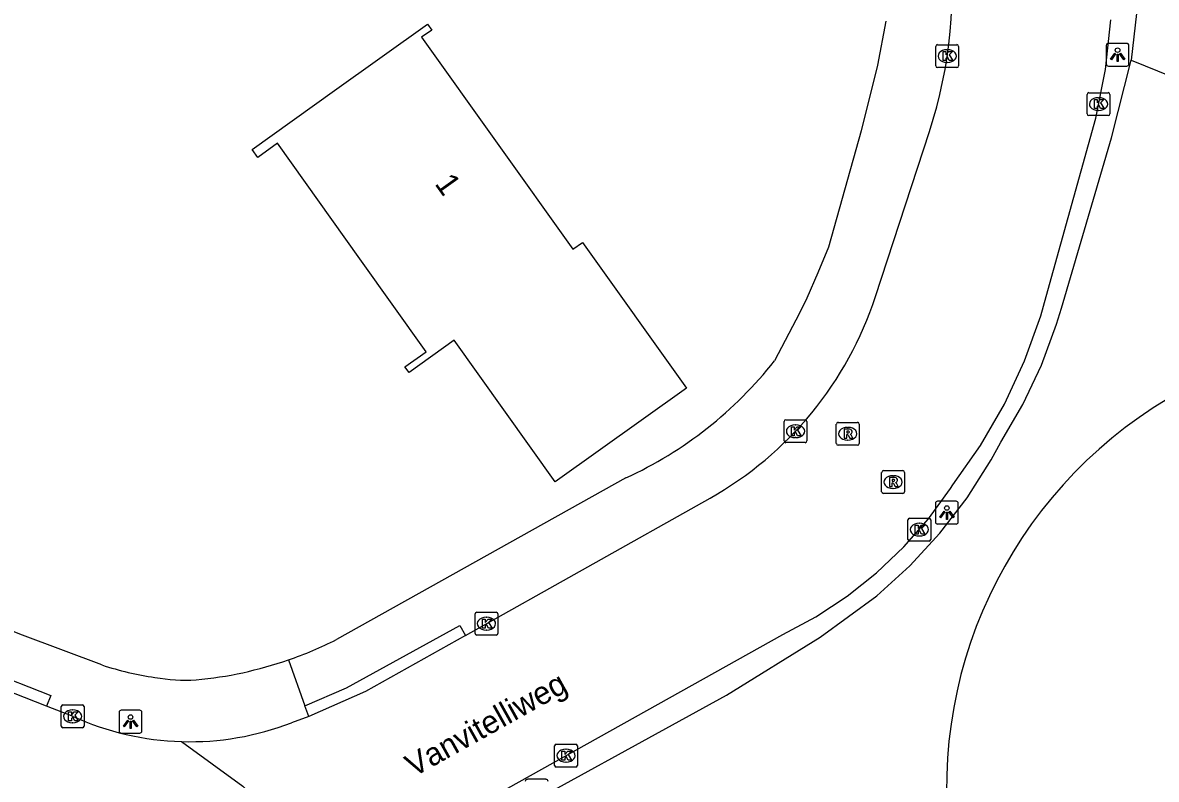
# Model space of a CAD drawing. Extents: x 159353 to 160616, y 385893 to 387321.
# Drawn here: x 160452.32 to 160501.96, y 386532.54 to 386565.68 of the extents above; entities that cross this region are included whole.
import ezdxf

# ---------------------------------------------------------------- set-up
doc = ezdxf.new("R2010")
doc.units = 0
for name, color, linetype in [('IMGEO_Berm_groen', 7, 'Continuous'), ('IMGEO_Groenvoorziening', 7, 'Continuous'), ('IMGEO_Kolk', 7, 'Continuous'), ('IMGEO_Lichtpunt', 7, 'Continuous'), ('IMGEO_Openbare_ruimte_label', 7, 'Continuous'), ('IMGEO_Pand', 7, 'Continuous'), ('IMGEO_Pand_nummerreeks', 7, 'Continuous'), ('IMGEO_Rijbaan_lokaal_open', 7, 'Continuous'), ('IMGEO_Rioolput', 7, 'Continuous'), ('IMGEO_Voetpad_open', 7, 'Continuous')]:
    doc.layers.add(name, color=color, linetype=linetype)

msp = doc.modelspace()

# ---------------------------------------------------------------- linework, layer by layer
at = {"layer": 'IMGEO_Berm_groen'}
msp.add_lwpolyline([(160500.855, 386564.033), (160505.545, 386562.139)], dxfattribs=at)
at = {"layer": 'IMGEO_Groenvoorziening'}
msp.add_arc((160512.612, 386532.155), 19.838, 116.3617, 184.927, dxfattribs=at)
at = {"layer": 'IMGEO_Kolk'}
for p, q in [((160492.379, 386564.715), (160493.231, 386564.715)), ((160492.304, 386563.789), (160492.304, 386564.641)), ((160492.792, 386564.495), (160492.817, 386564.495)), ((160493.305, 386564.641), (160493.305, 386563.789)), ((160492.815, 386563.935), (160492.79, 386563.935)), ((160493.231, 386563.715), (160492.379, 386563.715)), ((160498.929, 386561.687), (160498.929, 386562.539)), ((160499.004, 386562.613), (160499.856, 386562.613)), ((160499.417, 386562.393), (160499.442, 386562.393)), ((160499.93, 386562.539), (160499.93, 386561.687)), ((160499.44, 386561.833), (160499.415, 386561.833)), ((160499.856, 386561.613), (160499.004, 386561.613)), ((160485.661, 386547.36), (160485.661, 386548.212)), ((160485.736, 386548.286), (160486.588, 386548.286)), ((160486.149, 386548.066), (160486.174, 386548.066)), ((160486.662, 386548.212), (160486.662, 386547.36)), ((160486.172, 386547.506), (160486.147, 386547.506)), ((160486.588, 386547.286), (160485.736, 386547.286)), ((160491.085, 386543.052), (160491.085, 386543.904)), ((160491.16, 386543.978), (160492.012, 386543.978)), ((160492.086, 386543.904), (160492.086, 386543.052)), ((160491.573, 386543.758), (160491.598, 386543.758)), ((160492.012, 386542.978), (160491.16, 386542.978)), ((160491.596, 386543.198), (160491.571, 386543.198)), ((160472.129, 386538.934), (160472.129, 386539.786)), ((160472.204, 386539.86), (160473.056, 386539.86)), ((160472.617, 386539.64), (160472.642, 386539.64)), ((160473.13, 386539.786), (160473.13, 386538.934)), ((160472.64, 386539.08), (160472.615, 386539.08)), ((160473.056, 386538.86), (160472.204, 386538.86)), ((160454.009, 386534.876), (160454.009, 386535.728)), ((160454.084, 386535.802), (160454.936, 386535.802)), ((160454.497, 386535.582), (160454.522, 386535.582)), ((160455.01, 386535.728), (160455.01, 386534.876)), ((160454.52, 386535.022), (160454.495, 386535.022)), ((160454.936, 386534.802), (160454.084, 386534.802)), ((160475.613, 386533.152), (160475.613, 386534.004)), ((160475.688, 386534.078), (160476.54, 386534.078)), ((160476.614, 386534.004), (160476.614, 386533.152)), ((160476.101, 386533.858), (160476.126, 386533.858)), ((160476.54, 386533.078), (160475.688, 386533.078)), ((160476.124, 386533.298), (160476.099, 386533.298))]:
    msp.add_line(p, q, dxfattribs=at)
for points in [[(160492.379, 386564.715), (160493.231, 386564.715)], [(160492.304, 386563.789), (160492.304, 386564.641)], [(160492.625, 386564.415), (160492.748, 386564.415), (160492.748, 386564.264), (160492.878, 386564.415), (160493.042, 386564.415), (160492.896, 386564.264), (160493.049, 386564.015), (160492.897, 386564.015), (160492.812, 386564.179), (160492.748, 386564.112), (160492.748, 386564.015), (160492.625, 386564.015), (160492.625, 386564.415)], [(160493.305, 386564.641), (160493.305, 386563.789)], [(160493.231, 386563.715), (160492.379, 386563.715)], [(160498.929, 386561.687), (160498.929, 386562.539)], [(160499.004, 386562.613), (160499.856, 386562.613)], [(160499.25, 386562.313), (160499.373, 386562.313), (160499.373, 386562.162), (160499.503, 386562.313), (160499.667, 386562.313), (160499.521, 386562.162), (160499.674, 386561.913), (160499.522, 386561.913), (160499.437, 386562.077), (160499.373, 386562.01), (160499.373, 386561.913), (160499.25, 386561.913), (160499.25, 386562.313)], [(160499.93, 386562.539), (160499.93, 386561.687)], [(160499.856, 386561.613), (160499.004, 386561.613)], [(160485.661, 386547.36), (160485.661, 386548.212)], [(160485.736, 386548.286), (160486.588, 386548.286)], [(160485.982, 386547.986), (160486.105, 386547.986), (160486.105, 386547.835), (160486.235, 386547.986), (160486.399, 386547.986), (160486.253, 386547.835), (160486.406, 386547.586), (160486.254, 386547.586), (160486.169, 386547.75), (160486.105, 386547.683), (160486.105, 386547.586), (160485.982, 386547.586), (160485.982, 386547.986)], [(160486.662, 386548.212), (160486.662, 386547.36)], [(160486.588, 386547.286), (160485.736, 386547.286)], [(160491.085, 386543.052), (160491.085, 386543.904)], [(160491.16, 386543.978), (160492.012, 386543.978)], [(160492.086, 386543.904), (160492.086, 386543.052)], [(160491.406, 386543.678), (160491.529, 386543.678), (160491.529, 386543.527), (160491.659, 386543.678), (160491.823, 386543.678), (160491.677, 386543.527), (160491.83, 386543.278), (160491.678, 386543.278), (160491.593, 386543.442), (160491.529, 386543.375), (160491.529, 386543.278), (160491.406, 386543.278), (160491.406, 386543.678)], [(160492.012, 386542.978), (160491.16, 386542.978)], [(160472.129, 386538.934), (160472.129, 386539.786)], [(160472.204, 386539.86), (160473.056, 386539.86)], [(160472.45, 386539.56), (160472.573, 386539.56), (160472.573, 386539.409), (160472.703, 386539.56), (160472.867, 386539.56), (160472.721, 386539.409), (160472.874, 386539.16), (160472.722, 386539.16), (160472.637, 386539.324), (160472.573, 386539.257), (160472.573, 386539.16), (160472.45, 386539.16), (160472.45, 386539.56)], [(160473.13, 386539.786), (160473.13, 386538.934)], [(160473.056, 386538.86), (160472.204, 386538.86)], [(160454.009, 386534.876), (160454.009, 386535.728)], [(160454.084, 386535.802), (160454.936, 386535.802)], [(160454.33, 386535.502), (160454.453, 386535.502), (160454.453, 386535.351), (160454.583, 386535.502), (160454.747, 386535.502), (160454.601, 386535.351), (160454.754, 386535.102), (160454.602, 386535.102), (160454.517, 386535.266), (160454.453, 386535.199), (160454.453, 386535.102), (160454.33, 386535.102), (160454.33, 386535.502)], [(160455.01, 386535.728), (160455.01, 386534.876)], [(160454.936, 386534.802), (160454.084, 386534.802)], [(160475.613, 386533.152), (160475.613, 386534.004)], [(160475.688, 386534.078), (160476.54, 386534.078)], [(160476.614, 386534.004), (160476.614, 386533.152)], [(160475.934, 386533.778), (160476.057, 386533.778), (160476.057, 386533.627), (160476.187, 386533.778), (160476.351, 386533.778), (160476.205, 386533.627), (160476.358, 386533.378), (160476.206, 386533.378), (160476.121, 386533.542), (160476.057, 386533.475), (160476.057, 386533.378), (160475.934, 386533.378), (160475.934, 386533.778)], [(160476.54, 386533.078), (160475.688, 386533.078)]]:
    msp.add_lwpolyline(points, dxfattribs=at)
for centre, start, end in [((160492.381, 386564.639), 91.552, 178.448), ((160492.381, 386564.639), 91.552, 178.448), ((160493.229, 386564.639), 1.552, 88.448), ((160493.229, 386564.639), 1.552, 88.448), ((160492.381, 386563.791), 181.552, 268.448), ((160492.381, 386563.791), 181.552, 268.448), ((160493.229, 386563.791), 271.552, 358.448), ((160493.229, 386563.791), 271.552, 358.448), ((160499.006, 386562.537), 91.552, 178.448), ((160499.006, 386562.537), 91.552, 178.448), ((160499.854, 386562.537), 1.552, 88.448), ((160499.854, 386562.537), 1.552, 88.448), ((160499.006, 386561.689), 181.552, 268.448), ((160499.006, 386561.689), 181.552, 268.448), ((160499.854, 386561.689), 271.552, 358.448), ((160499.854, 386561.689), 271.552, 358.448), ((160485.738, 386548.21), 91.552, 178.448), ((160485.738, 386548.21), 91.552, 178.448), ((160486.586, 386548.21), 1.552, 88.448), ((160486.586, 386548.21), 1.552, 88.448), ((160485.738, 386547.362), 181.552, 268.448), ((160485.738, 386547.362), 181.552, 268.448), ((160486.586, 386547.362), 271.552, 358.448), ((160486.586, 386547.362), 271.552, 358.448), ((160491.162, 386543.902), 91.552, 178.448), ((160491.162, 386543.902), 91.552, 178.448), ((160492.01, 386543.902), 1.552, 88.448), ((160492.01, 386543.902), 1.552, 88.448), ((160491.162, 386543.054), 181.552, 268.448), ((160491.162, 386543.054), 181.552, 268.448), ((160492.01, 386543.054), 271.552, 358.448), ((160492.01, 386543.054), 271.552, 358.448), ((160472.206, 386539.784), 91.552, 178.448), ((160472.206, 386539.784), 91.552, 178.448), ((160473.054, 386539.784), 1.552, 88.448), ((160473.054, 386539.784), 1.552, 88.448), ((160472.206, 386538.936), 181.552, 268.448), ((160472.206, 386538.936), 181.552, 268.448), ((160473.054, 386538.936), 271.552, 358.448), ((160473.054, 386538.936), 271.552, 358.448), ((160454.086, 386535.726), 91.552, 178.448), ((160454.086, 386535.726), 91.552, 178.448), ((160454.934, 386535.726), 1.552, 88.448), ((160454.934, 386535.726), 1.552, 88.448), ((160454.086, 386534.878), 181.552, 268.448), ((160454.086, 386534.878), 181.552, 268.448), ((160454.934, 386534.878), 271.552, 358.448), ((160454.934, 386534.878), 271.552, 358.448), ((160475.69, 386534.002), 91.552, 178.448), ((160475.69, 386534.002), 91.552, 178.448), ((160476.538, 386534.002), 1.552, 88.448), ((160476.538, 386534.002), 1.552, 88.448), ((160475.69, 386533.154), 181.552, 268.448), ((160475.69, 386533.154), 181.552, 268.448), ((160476.538, 386533.154), 271.552, 358.448), ((160476.538, 386533.154), 271.552, 358.448)]:
    msp.add_arc(centre, 0.0765, start, end, dxfattribs=at)
for centre, major_axis, ratio, start_param, end_param in [((160492.791, 386564.215), (-0.387, 0.002), 0.722429, 4.712389, 7.853982), ((160492.816, 386564.215), (-0.39, 0.002), 0.717154, 1.570796, 4.712389), ((160499.416, 386562.113), (-0.387, 0.002), 0.722429, 4.712389, 7.853982), ((160499.441, 386562.113), (-0.39, 0.002), 0.717154, 1.570796, 4.712389), ((160486.148, 386547.786), (-0.387, 0.002), 0.722429, 4.712389, 7.853982), ((160486.173, 386547.786), (-0.39, 0.002), 0.717154, 1.570796, 4.712389), ((160491.572, 386543.478), (-0.387, 0.002), 0.722429, 4.712389, 7.853982), ((160491.597, 386543.478), (-0.39, 0.002), 0.717154, 1.570796, 4.712389), ((160472.616, 386539.36), (-0.387, 0.002), 0.722429, 4.712389, 7.853982), ((160472.641, 386539.36), (-0.39, 0.002), 0.717154, 1.570796, 4.712389), ((160454.496, 386535.302), (-0.387, 0.002), 0.722429, 4.712389, 7.853982), ((160454.521, 386535.302), (-0.39, 0.002), 0.717154, 1.570796, 4.712389), ((160476.1, 386533.578), (-0.387, 0.002), 0.722429, 4.712389, 7.853982), ((160476.125, 386533.578), (-0.39, 0.002), 0.717154, 1.570796, 4.712389)]:
    msp.add_ellipse(centre, major_axis=major_axis, ratio=ratio, start_param=start_param, end_param=end_param, dxfattribs=at)
at = {"layer": 'IMGEO_Lichtpunt'}
for p, q in [((160500.668, 386564.773), (160499.86, 386564.773)), ((160500.668, 386564.773), (160499.86, 386564.773)), ((160499.766, 386564.678), (160499.766, 386563.871)), ((160499.766, 386564.678), (160499.766, 386563.871)), ((160500.762, 386563.871), (160500.762, 386564.678)), ((160500.762, 386563.871), (160500.762, 386564.678)), ((160499.86, 386563.777), (160500.668, 386563.777)), ((160499.86, 386563.777), (160500.668, 386563.777)), ((160492.291, 386544.625), (160492.291, 386543.818)), ((160492.291, 386544.625), (160492.291, 386543.818)), ((160493.193, 386544.72), (160492.385, 386544.72)), ((160493.193, 386544.72), (160492.385, 386544.72)), ((160493.287, 386543.818), (160493.287, 386544.625)), ((160493.287, 386543.818), (160493.287, 386544.625)), ((160492.385, 386543.724), (160493.193, 386543.724)), ((160492.385, 386543.724), (160493.193, 386543.724)), ((160456.547, 386535.471), (160456.547, 386534.664)), ((160456.547, 386535.471), (160456.547, 386534.664)), ((160457.449, 386535.566), (160456.641, 386535.566)), ((160457.449, 386535.566), (160456.641, 386535.566)), ((160457.543, 386534.664), (160457.543, 386535.471)), ((160457.543, 386534.664), (160457.543, 386535.471)), ((160456.641, 386534.57), (160457.449, 386534.57)), ((160456.641, 386534.57), (160457.449, 386534.57)), ((160475.233, 386532.542), (160474.425, 386532.542)), ((160475.233, 386532.542), (160474.425, 386532.542))]:
    msp.add_line(p, q, dxfattribs=at)
for points in [[(160500.14, 386564.342), (160500.179, 386564.314), (160499.991, 386564.052), (160499.953, 386564.079), (160500.14, 386564.342)], [(160500.242, 386564.294), (160500.289, 386564.294), (160500.289, 386563.972), (160500.242, 386563.972), (160500.242, 386564.294)], [(160500.352, 386564.314), (160500.39, 386564.341), (160500.577, 386564.079), (160500.538, 386564.051), (160500.352, 386564.314)], [(160492.665, 386544.289), (160492.704, 386544.261), (160492.516, 386543.999), (160492.478, 386544.026), (160492.665, 386544.289)], [(160492.767, 386544.241), (160492.814, 386544.241), (160492.814, 386543.919), (160492.767, 386543.919), (160492.767, 386544.241)], [(160492.877, 386544.261), (160492.915, 386544.288), (160493.102, 386544.026), (160493.063, 386543.998), (160492.877, 386544.261)], [(160456.921, 386535.135), (160456.96, 386535.107), (160456.772, 386534.845), (160456.734, 386534.872), (160456.921, 386535.135)], [(160457.023, 386535.087), (160457.07, 386535.087), (160457.07, 386534.765), (160457.023, 386534.765), (160457.023, 386535.087)], [(160457.133, 386535.107), (160457.171, 386535.134), (160457.358, 386534.872), (160457.319, 386534.844), (160457.133, 386535.107)]]:
    msp.add_lwpolyline(points, dxfattribs=at)
for centre in [(160500.265, 386564.476), (160492.79, 386544.423), (160457.046, 386535.269)]:
    msp.add_circle(centre, 0.0994, dxfattribs=at)
for centre, start, end in [((160499.86, 386564.678), 90, 180), ((160499.86, 386564.678), 90, 180), ((160500.668, 386564.678), 0, 90), ((160500.668, 386564.678), 0, 90), ((160499.86, 386563.871), 180, 270), ((160499.86, 386563.871), 180, 270), ((160500.668, 386563.871), 270, 0), ((160500.668, 386563.871), 270, 360), ((160492.385, 386544.625), 90, 180), ((160492.385, 386544.625), 90, 180), ((160493.193, 386544.625), 0, 90), ((160493.193, 386544.625), 0, 90), ((160492.385, 386543.818), 180, 270), ((160492.385, 386543.818), 180, 270), ((160493.193, 386543.818), 270, 0), ((160493.193, 386543.818), 270, 360), ((160456.641, 386535.471), 90, 180), ((160456.641, 386535.471), 90, 180), ((160457.449, 386535.471), 0, 90), ((160457.449, 386535.471), 0, 90), ((160456.641, 386534.664), 180, 270), ((160456.641, 386534.664), 180, 270), ((160457.449, 386534.664), 270, 0), ((160457.449, 386534.664), 270, 360), ((160474.425, 386532.447), 90, 180), ((160474.425, 386532.447), 90, 180), ((160475.233, 386532.447), 0, 90), ((160475.233, 386532.447), 0, 90)]:
    msp.add_arc(centre, 0.0946, start, end, dxfattribs=at)
at = {"layer": 'IMGEO_Pand'}
msp.add_lwpolyline([(160481.383, 386549.671), (160475.64, 386545.575), (160471.222, 386551.771), (160469.238, 386550.356), (160469.061, 386550.604), (160469.991, 386551.267), (160467.088, 386555.338), (160463.481, 386560.397), (160462.612, 386559.777), (160462.365, 386560.123), (160465.983, 386562.703), (160470.053, 386565.606), (160470.231, 386565.356), (160469.788, 386565.041), (160476.411, 386555.754), (160476.831, 386556.054), (160481.383, 386549.671)], dxfattribs=at)
at = {"layer": 'IMGEO_Rijbaan_lokaal_open'}
for points in [[(160471.578, 386531.045), (160485.611, 386538.886), (160487.056, 386539.663), (160488.426, 386540.566), (160489.71, 386541.588), (160490.898, 386542.721), (160491.979, 386543.955), (160492.947, 386545.281), (160493.051, 386545.44), (160494.258, 386547.155), (160495.307, 386548.971), (160496.19, 386550.874), (160496.899, 386552.847), (160497.143, 386553.692), (160499.305, 386561.495), (160499.736, 386563.63), (160499.974, 386565.796)], [(160489.664, 386553.684), (160492.025, 386560.911)], [(160471.713, 386538.842), (160482.421, 386544.86)], [(160471.713, 386538.842), (160467.339, 386536.385), (160464.85, 386535.292)], [(160453.369, 386535.75), (160447.723, 386537.97)], [(160454.527, 386535.295), (160453.369, 386535.75)], [(160464.85, 386535.292), (160464.092, 386535.021)], [(160459.282, 386534.194), (160461.957, 386532.24), (160465.112, 386529.085), (160466.537, 386527.508), (160467.934, 386525.124)]]:
    msp.add_lwpolyline(points, dxfattribs=at)
for centre, radius, start, end in [((160472.727, 386567.216), 20.302, 341.906, 32.1701), ((160474.725, 386558.562), 15.716, 299.3226, 341.9171), ((160459.634, 386546.531), 12.342, 245.5591, 268.3672), ((160459.631, 386546.564), 12.375, 268.3831, 291.1283)]:
    msp.add_arc(centre, radius, start, end, dxfattribs=at)
at = {"layer": 'IMGEO_Rioolput'}
for p, q in [((160487.949, 386547.25), (160487.949, 386548.102)), ((160488.024, 386548.176), (160488.876, 386548.176)), ((160488.437, 386547.956), (160488.462, 386547.956)), ((160488.95, 386548.102), (160488.95, 386547.25)), ((160488.46, 386547.396), (160488.435, 386547.396)), ((160488.876, 386547.176), (160488.024, 386547.176)), ((160489.934, 386545.134), (160489.934, 386545.986)), ((160490.009, 386546.06), (160490.861, 386546.06)), ((160490.935, 386545.986), (160490.935, 386545.134)), ((160490.422, 386545.84), (160490.447, 386545.84)), ((160490.861, 386545.06), (160490.009, 386545.06)), ((160490.445, 386545.28), (160490.42, 386545.28))]:
    msp.add_line(p, q, dxfattribs=at)
for points in [[(160487.949, 386547.25), (160487.949, 386548.102)], [(160488.024, 386548.176), (160488.876, 386548.176)], [(160488.538, 386547.874), (160488.286, 386547.876), (160488.286, 386547.476)], [(160488.95, 386548.102), (160488.95, 386547.25)], [(160488.286, 386547.476), (160488.41, 386547.476), (160488.41, 386547.638), (160488.421, 386547.638)], [(160488.464, 386547.795), (160488.41, 386547.795), (160488.41, 386547.714)], [(160488.41, 386547.714), (160488.462, 386547.714)], [(160488.468, 386547.609), (160488.539, 386547.476), (160488.679, 386547.476), (160488.614, 386547.602)], [(160488.876, 386547.176), (160488.024, 386547.176)], [(160489.934, 386545.134), (160489.934, 386545.986)], [(160490.009, 386546.06), (160490.861, 386546.06)], [(160490.935, 386545.986), (160490.935, 386545.134)], [(160490.523, 386545.758), (160490.271, 386545.76), (160490.271, 386545.36)], [(160490.271, 386545.36), (160490.395, 386545.36), (160490.395, 386545.522), (160490.406, 386545.522)], [(160490.449, 386545.679), (160490.395, 386545.679), (160490.395, 386545.598)], [(160490.395, 386545.598), (160490.447, 386545.598)], [(160490.453, 386545.493), (160490.524, 386545.36), (160490.664, 386545.36), (160490.599, 386545.486)], [(160490.861, 386545.06), (160490.009, 386545.06)]]:
    msp.add_lwpolyline(points, dxfattribs=at)
for centre, radius, start, end in [((160488.026, 386548.1), 0.0765, 91.552, 178.448), ((160488.026, 386548.1), 0.0765, 91.552, 178.448), ((160488.537, 386547.764), 0.109, 350.3612, 89.416), ((160488.874, 386548.1), 0.0765, 1.552, 88.448), ((160488.874, 386548.1), 0.0765, 1.552, 88.448), ((160488.42, 386547.585), 0.0533, 26.0293, 88.6989), ((160488.446, 386547.903), 0.19, 274.7715, 282.9687), ((160488.47, 386547.699), 0.0964, 77.0061, 93.1865), ((160488.484, 386547.756), 0.0378, 276.6634, 79.6772), ((160488.535, 386547.764), 0.112, 277.5842, 350.9817), ((160488.519, 386547.549), 0.108, 29.5134, 73.7905), ((160488.026, 386547.252), 0.0765, 181.552, 268.448), ((160488.026, 386547.252), 0.0765, 181.552, 268.448), ((160488.874, 386547.252), 0.0765, 271.552, 358.448), ((160488.874, 386547.252), 0.0765, 271.552, 358.448), ((160490.011, 386545.984), 0.0765, 91.552, 178.448), ((160490.011, 386545.984), 0.0765, 91.552, 178.448), ((160490.859, 386545.984), 0.0765, 1.552, 88.448), ((160490.859, 386545.984), 0.0765, 1.552, 88.448), ((160490.405, 386545.469), 0.0533, 26.0293, 88.6989), ((160490.431, 386545.787), 0.19, 274.7715, 282.9687), ((160490.455, 386545.583), 0.0964, 77.0061, 93.1865), ((160490.469, 386545.64), 0.0378, 276.6634, 79.6772), ((160490.522, 386545.648), 0.109, 350.3612, 89.416), ((160490.52, 386545.648), 0.112, 277.5842, 350.9817), ((160490.504, 386545.433), 0.108, 29.5134, 73.7905), ((160490.011, 386545.136), 0.0765, 181.552, 268.448), ((160490.011, 386545.136), 0.0765, 181.552, 268.448), ((160490.859, 386545.136), 0.0765, 271.552, 358.448), ((160490.859, 386545.136), 0.0765, 271.552, 358.448)]:
    msp.add_arc(centre, radius, start, end, dxfattribs=at)
for centre, major_axis, ratio, start_param, end_param in [((160488.436, 386547.676), (-0.387, 0.002), 0.722429, 4.712389, 7.853982), ((160488.461, 386547.676), (-0.39, 0.002), 0.717154, 1.570796, 4.712389), ((160490.421, 386545.56), (-0.387, 0.002), 0.722429, 4.712389, 7.853982), ((160490.446, 386545.56), (-0.39, 0.002), 0.717154, 1.570796, 4.712389)]:
    msp.add_ellipse(centre, major_axis=major_axis, ratio=ratio, start_param=start_param, end_param=end_param, dxfattribs=at)
at = {"layer": 'IMGEO_Voetpad_open'}
for points in [[(160501.571, 386570.562), (160501.566, 386570.177), (160500.855, 386564.033)], [(160490.114, 386565.751), (160489.752, 386563.816), (160489.037, 386560.937), (160487.606, 386555.853), (160487.143, 386554.73), (160486.654, 386553.619), (160486.33, 386552.952), (160485.244, 386550.87)], [(160471.257, 386529.667), (160472.361, 386530.297), (160483.143, 386536.222), (160487.242, 386538.77), (160489.717, 386540.571), (160491.164, 386541.886), (160492.487, 386543.324), (160493.677, 386544.875), (160494.723, 386546.527), (160495.149, 386547.307), (160496.118, 386548.952), (160496.936, 386550.678), (160497.596, 386552.469), (160497.809, 386553.178), (160500, 386560.642), (160500.855, 386564.033)], [(160478.733, 386545.742), (160466.061, 386538.66)], [(160455.794, 386537.552), (160452.316, 386538.852), (160445.472, 386541.581), (160438.609, 386544.173)], [(160464.67, 386535.759), (160466.494, 386536.553), (160471.467, 386539.277), (160471.713, 386538.842)], [(160447.723, 386537.97), (160447.905, 386538.435), (160453.551, 386536.215), (160453.369, 386535.75)], [(160463.955, 386537.772), (160464.67, 386535.759)], [(160464.85, 386535.292), (160464.67, 386535.759)]]:
    msp.add_lwpolyline(points, dxfattribs=at)
for centre, radius, start, end in [((160471.329, 386561.84), 17.719, 294.6988, 321.7484), ((160458.353, 386553.999), 17.167, 289.046, 296.6797), ((160459.999, 386550.147), 13.279, 251.5395, 261.8446), ((160458.278, 386554.18), 17.362, 275.4102, 289.0852), ((160459.515, 386545.288), 8.403, 260.4065, 272.7263)]:
    msp.add_arc(centre, radius, start, end, dxfattribs=at)

# ---------------------------------------------------------------- texts
at = {"layer": 'IMGEO_Openbare_ruimte_label'}
msp.add_text('Vanvitelliweg', height=1, rotation=29.2048, dxfattribs=at).set_placement((160469.438, 386532.619))
at = {"layer": 'IMGEO_Pand_nummerreeks'}
msp.add_text('1', height=1, rotation=305.4945, dxfattribs=at).set_placement((160470.335, 386558.624))

doc.saveas('drawing.dxf')
